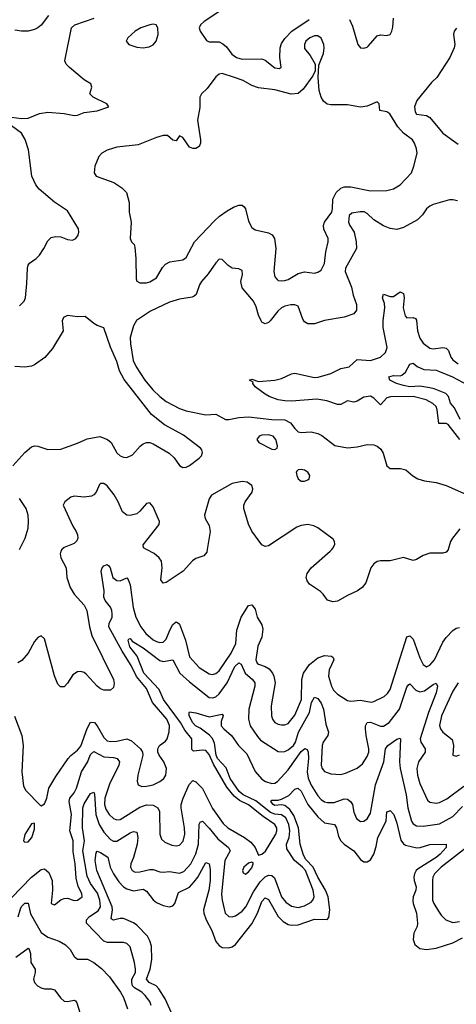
# Model space of a CAD drawing. Header units: inches. Extents: x 1843162 to 1959474, y 907081 to 1016326.
# Tile 368 of 656: x 1885099 to 1887751, y 957237 to 963220. Entities that reach past the tile are written whole.
import ezdxf

# ---------------------------------------------------------------- set-up
doc = ezdxf.new("R2010")
doc.units = ezdxf.units.IN
doc.header["$MEASUREMENT"] = 0
doc.layers.add('B8985', color=7, linetype='Continuous')
doc.layers.add('B8986', color=7, linetype='Continuous')

msp = doc.modelspace()

# ---------------------------------------------------------------- linework, layer by layer
at = {"layer": 'B8985', "color": 5}
for points, elevation in [([(1885355.9, 960000), (1885349, 959990), (1885345.7, 959974.3), (1885349, 959950), (1885380.8, 959890), (1885386.5, 959830), (1885406.1, 959770), (1885430.8, 959730), (1885490, 959661.9), (1885506.9, 959630), (1885523.4, 959530), (1885537.2, 959477.2), (1885669.8, 959210), (1885673.8, 959186.2), (1885670, 959162), (1885650, 959145.5), (1885610, 959146.7), (1885590, 959154), (1885570, 959169.3), (1885502.8, 959242.8), (1885490, 959253.6), (1885470, 959259.6), (1885450, 959256.4), (1885421.7, 959238.3), (1885390, 959187.7), (1885370, 959167), (1885346.6, 959166.6), (1885330, 959183), (1885310, 959232.7), (1885250, 959457.1), (1885230, 959476), (1885210, 959466), (1885190, 959442.4), (1885149.9, 959370), (1885112.9, 959327.1), (1885088.1, 959311.9)], 620), ([(1886238.3, 960000), (1886235.6, 959984.4), (1886217.1, 959962.9), (1886170, 959945), (1886148.8, 959931.2), (1886093.3, 959870), (1885990, 959800.2), (1885970, 959795.8), (1885956, 959816), (1885963.9, 959890), (1885960.2, 959930), (1885946.5, 959950), (1885915.4, 959975.4), (1885869.7, 960000)], 620), ([(1887702.6, 960000), (1887702, 959998), (1887690, 959984), (1887670, 959978), (1887590, 959978.5), (1887550, 959963.2), (1887510, 959939.7), (1887490, 959934.4), (1887430, 959951.6), (1887350, 959930.8), (1887290, 959932.7), (1887270, 959928.3), (1887250, 959913.4), (1887232.4, 959890), (1887201.4, 959798.6), (1887180.5, 959770), (1887150.7, 959749.3), (1887090, 959722), (1887030, 959687.6), (1887002, 959682), (1886970, 959692.7), (1886943.1, 959730), (1886926, 959746), (1886860.2, 959790), (1886846.2, 959810), (1886840.2, 959830), (1886844.9, 959855.1), (1886869.1, 959890), (1886986.2, 959990), (1886995, 960000)], 620), ([(1885066.8, 958986.8), (1885113, 958870), (1885120.8, 958810), (1885112.3, 958650), (1885121.9, 958561.9), (1885136.2, 958536.2), (1885224.9, 958444.9), (1885230, 958442.8), (1885250, 958454.8), (1885265.1, 958490), (1885277.2, 958550), (1885318.5, 958621.5), (1885393, 958730), (1885410.3, 958749.7), (1885450, 958780.5), (1885470, 958806.2), (1885510, 958913.6), (1885530, 958951.2), (1885552.9, 958950), (1885570, 958929.3), (1885610, 958858), (1885630, 958837.8), (1885653.5, 958833.5), (1885690, 958835), (1885750, 958849.5), (1885778.7, 958838.7), (1885833.4, 958790), (1885845.5, 958770), (1885847.2, 958750), (1885816.2, 958630), (1885812.9, 958592.9), (1885818, 958570), (1885840.7, 958560.7), (1885870, 958561.4), (1885910, 958571), (1885951.1, 958590), (1885974.5, 958610), (1885986.2, 958630), (1885992, 958670), (1885974.2, 958710), (1885947.3, 958750), (1885939.1, 958770), (1885938.3, 958790), (1885948, 958810), (1885984, 958836), (1885995.4, 958850), (1886008.1, 958891.9), (1886009.9, 958930.1), (1885993.2, 958970), (1885906.4, 959070), (1885870, 959155.8), (1885808.1, 959228.1), (1885775.6, 959295.6), (1885722.1, 959382.1), (1885640.5, 959530), (1885643.7, 959550), (1885660.6, 959590), (1885661.9, 959610), (1885659.4, 959630), (1885650.3, 959650), (1885617.9, 959690), (1885611, 959710), (1885612, 959750), (1885593.9, 959870), (1885600.6, 959890), (1885610, 959901.2), (1885630, 959909.5), (1885640.4, 959900.4), (1885649.6, 959889.6), (1885665.5, 959830), (1885690, 959811.4), (1885710, 959810.1), (1885750, 959827.9), (1885757.4, 959817.4), (1885770, 959786.4), (1885789, 959649), (1885804.5, 959590), (1885835, 959530), (1885864.7, 959490), (1885910, 959451.8), (1885930, 959441.4), (1885950, 959436.1), (1885970, 959438.3), (1885990, 959455.9), (1886010.3, 959509.7), (1886030, 959544.1), (1886050, 959560.2), (1886057.1, 959557.1), (1886070, 959547.4), (1886105.8, 959450), (1886130, 959348.3), (1886190, 959284), (1886250, 959245.2), (1886270, 959241), (1886290, 959246.2), (1886310, 959262.5), (1886383.2, 959370), (1886412.3, 959430), (1886418.8, 959510), (1886445, 959590), (1886490, 959660.4), (1886510, 959664.4), (1886530, 959637.3), (1886542.2, 959590), (1886570, 959543.7), (1886576.8, 959516.8), (1886570, 959467.8), (1886546.2, 959413.8), (1886533.8, 959330), (1886541.8, 959310), (1886550, 959303.2), (1886590, 959289.1), (1886614.6, 959274.6), (1886634.3, 959250), (1886643.1, 959230), (1886650.8, 959190), (1886626.4, 959050), (1886628, 958990), (1886634.4, 958970), (1886650, 958949), (1886670, 958938.5), (1886690, 958934.7), (1886710, 958934.4), (1886730, 958944.2), (1886770, 958993.4), (1886811, 959090), (1886813.9, 959210), (1886824, 959250), (1886858.8, 959301.2), (1886910, 959343.3), (1886950, 959357.5), (1886992.9, 959352.9), (1887003.8, 959343.8), (1887006.9, 959330), (1886980.1, 959270), (1886975.6, 959230), (1886992.9, 959170), (1887006.3, 959146.3), (1887030, 959120.7), (1887090, 959083.1), (1887110, 959079.6), (1887170, 959086), (1887233.7, 959073.7), (1887250, 959077.3), (1887312.8, 959107.2), (1887333.8, 959126.2), (1887349.4, 959150.6), (1887450, 959470.6), (1887470, 959477), (1887490, 959456.5), (1887530, 959342.3), (1887550, 959301.1), (1887570, 959287.3), (1887590, 959297.7), (1887618.6, 959330), (1887670, 959437.6), (1887690, 959465.2), (1887730, 959509.2), (1887750, 959523.2), (1887770, 959526.7)], 580), ([(1885050, 957884.6), (1885170, 958009.6), (1885230, 958055.5), (1885250, 958060.2), (1885276.8, 958036.8), (1885297.5, 957990), (1885298, 957930), (1885291.3, 957850), (1885310, 957842), (1885348.3, 957871.7), (1885370, 957880.3), (1885390, 957881.3), (1885430, 957866.7), (1885450, 957868.9), (1885479.7, 957890), (1885477.2, 957910), (1885453.6, 957953.6), (1885443.1, 958003.1), (1885435.9, 958090), (1885423.7, 958163.7), (1885424, 958230), (1885404.3, 958290), (1885414.8, 958390), (1885399.7, 958470), (1885404.7, 958490), (1885430, 958521), (1885443.9, 958550), (1885475.4, 958650), (1885511.6, 958708.4), (1885530, 958754.7), (1885550, 958774), (1885610, 958741.3), (1885670, 958737.1), (1885691.2, 958731.2), (1885705.8, 958710), (1885702.1, 958690), (1885645.3, 958574.7), (1885616, 958490), (1885614.7, 958450), (1885621.7, 958421.7), (1885642.7, 958390), (1885670, 958365.1), (1885690, 958357.6), (1885710, 958359.8), (1885830, 958434.4), (1885870, 958448.8), (1885910, 958446.4), (1885937.4, 958430), (1885949.4, 958409.4), (1885950.2, 958270.2), (1885961, 958241), (1885981.1, 958221.1), (1886023.4, 958203.4), (1886050, 958199.1), (1886070, 958204.7), (1886091.5, 958228.5), (1886102.2, 958270), (1886100.5, 958310), (1886079.2, 958430), (1886080.5, 958450), (1886092.7, 958490), (1886127.8, 958572.2), (1886150, 958596.5), (1886170, 958588.4), (1886210, 958547.7), (1886270, 958426.7), (1886335.2, 958335.2), (1886363.5, 958310), (1886465.4, 958250), (1886502.8, 958222.8), (1886529.3, 958190), (1886550, 958142.8), (1886570, 958148.5), (1886592.7, 958167.3), (1886655.2, 958270), (1886661.4, 958290), (1886660.5, 958310), (1886650, 958329.8), (1886578.4, 958378.4), (1886490, 958449.5), (1886435.2, 958475.2), (1886401.5, 958501.5), (1886356.8, 958556.8), (1886275.9, 958695.9), (1886250, 958754.7), (1886230, 958778.5), (1886210, 958781.6), (1886154.8, 958774.8), (1886144.3, 958784.3), (1886144.3, 958850), (1886101.8, 958901.8), (1886076.7, 958950), (1885973.8, 959090), (1885946.3, 959150), (1885854.3, 959250), (1885812.5, 959352.5), (1885768.6, 959410), (1885758.7, 959450), (1885761.7, 959458.3), (1885770, 959460.3), (1885783.1, 959443.1), (1885850, 959402.1), (1885950, 959327.1), (1885970, 959320.4), (1886030, 959330.2), (1886072.9, 959250), (1886130, 959196.6), (1886250, 959102.1), (1886270, 959098.7), (1886278.3, 959101.7), (1886290, 959106), (1886310, 959124.1), (1886359.7, 959190), (1886405.3, 959290), (1886430, 959311.3), (1886444.2, 959304.2), (1886468.9, 959248.9), (1886512.8, 959210), (1886527.2, 959190), (1886527, 959170), (1886491.4, 959030), (1886490.1, 958970), (1886499.4, 958930), (1886543.9, 958863.9), (1886562.9, 958842.9), (1886670, 958774), (1886690, 958770.1), (1886710, 958772.9), (1886730, 958782.2), (1886762.5, 958810), (1886773.9, 958830), (1886793.2, 958890), (1886859.7, 959010), (1886871.8, 959070), (1886890, 959102.3), (1886910, 959096.1), (1886930, 959066.7), (1886943.8, 959030), (1886958.3, 958938.3), (1886975.3, 958890), (1886970.1, 958870), (1886943.3, 958830), (1886937.4, 958810), (1886930.8, 958690), (1886937.1, 958670), (1886950, 958652.3), (1886990, 958636.8), (1887050, 958634.3), (1887079.2, 958640.8), (1887149.2, 958670.8), (1887182.1, 958697.9), (1887210, 958742), (1887219.5, 958770), (1887220.8, 958790), (1887203.2, 958870), (1887200.2, 958910), (1887200.2, 958930), (1887209.8, 958950), (1887230, 958951), (1887290, 958927.3), (1887310, 958928), (1887344, 958950), (1887406.8, 959030), (1887450, 959163.8), (1887461.4, 959178.6), (1887470, 959184.9), (1887506, 959146), (1887530, 959136.4), (1887557.7, 959142.3), (1887610, 959180.7), (1887630, 959188), (1887636.3, 959170), (1887629.1, 959129.1), (1887581.6, 959010), (1887531.8, 958850), (1887535, 958830), (1887562.6, 958790), (1887563, 958770), (1887521, 958710), (1887512.5, 958670), (1887516, 958630), (1887530, 958577.6), (1887577.1, 958477.1), (1887590, 958465.8), (1887630, 958459.3), (1887650, 958463.8), (1887694, 958486), (1887797, 958563)], 560), ([(1887763.5, 959190), (1887730, 959139.2), (1887661, 958990), (1887650.1, 958930.1), (1887655, 958910), (1887670, 958890.2), (1887725.4, 958845.4), (1887734.9, 958810), (1887730.7, 958750.7), (1887750, 958743.8), (1887770, 958752.4)], 580), ([(1885898.2, 957230), (1885890, 957254.7), (1885861.7, 957290), (1885841.5, 957310), (1885796.7, 957336.7), (1885785.3, 957350), (1885779.5, 957370), (1885781.3, 957390), (1885802.3, 957430), (1885803.2, 957450), (1885796.8, 957490), (1885770, 957586.3), (1885750, 957605.3), (1885730, 957611.6), (1885632.2, 957612.2), (1885610, 957621.3), (1885505.3, 957730), (1885505.7, 957750), (1885524, 957770), (1885575.6, 957804.4), (1885591.1, 957830), (1885586.2, 957870), (1885572.5, 957912.5), (1885530.3, 957970), (1885510, 958016.1), (1885483, 958170), (1885492, 958230), (1885480.5, 958310), (1885483.1, 958430), (1885490, 958454.4), (1885530, 958518), (1885550, 958526.7), (1885554.5, 958514.5), (1885560.8, 958390), (1885582.1, 958330), (1885610, 958282.5), (1885650, 958237.8), (1885670, 958227.2), (1885690, 958227.6), (1885770, 958279.5), (1885790, 958287.7), (1885810, 958282.6), (1885817.1, 958250), (1885812, 958210), (1885791.5, 958128.5), (1885774.5, 958090), (1885773, 958070), (1885782.4, 958050), (1885800.6, 958040.6), (1885830, 958041.1), (1885890, 958056.6), (1885910, 958056.1), (1885950, 958041.3), (1885970, 958039.7), (1886010, 958044.6), (1886070, 958033.9), (1886096.3, 958043.7), (1886138.2, 958090), (1886170, 958152.1), (1886184.9, 958210), (1886190, 958330.8), (1886196.4, 958343.6), (1886210, 958349.1), (1886250, 958308.1), (1886301.9, 958241.9), (1886367.1, 958190), (1886377.4, 958170), (1886345.5, 958110), (1886325.4, 957905.4), (1886328.7, 957868.7), (1886348.4, 957790), (1886369.4, 957769.4), (1886390, 957768.3), (1886410, 957774.7), (1886450, 957803.2), (1886472.7, 957830), (1886519.9, 957920.1), (1886559.4, 957980.6), (1886590, 958011.7), (1886610, 958020.9), (1886630, 958020.1), (1886646.3, 958006.3), (1886690, 957889.3), (1886716.8, 957856.8), (1886750, 957832.8), (1886790, 957824.7), (1886830, 957834.5), (1886870, 957858.4), (1886880.2, 957870), (1886887.2, 957890), (1886882.8, 957930), (1886835.4, 958050), (1886817.8, 958070), (1886768.3, 958110), (1886722, 958182), (1886720.6, 958210), (1886736.4, 958250), (1886740.8, 958290), (1886733.3, 958330), (1886715.2, 958370), (1886690, 958388.2), (1886650, 958393), (1886622.9, 958402.9), (1886534.2, 958474.2), (1886457.7, 958510), (1886431.6, 958530), (1886378.8, 958610), (1886353.2, 958673.2), (1886300.3, 958730), (1886292.7, 958750), (1886283.2, 958823.2), (1886271.4, 958851.4), (1886251.6, 958871.6), (1886194.7, 958914.7), (1886167.1, 958930), (1886150, 958947.7), (1886129.2, 958990), (1886128, 959010), (1886130, 959014), (1886170, 959009), (1886250, 958983.2), (1886330, 959000.5), (1886334.4, 958990), (1886323.8, 958956.2), (1886323.5, 958930), (1886339.3, 958910), (1886386.8, 958870), (1886427.6, 958810), (1886478.1, 958758.1), (1886530, 958651.3), (1886570, 958605.8), (1886592.7, 958590), (1886630, 958577.9), (1886650, 958580.9), (1886665.7, 958590), (1886730, 958661.3), (1886810, 958773.7), (1886832, 958792), (1886844.6, 958784.6), (1886851.6, 958770), (1886853.1, 958730), (1886845, 958650), (1886851.7, 958611.7), (1886870, 958569.3), (1886910, 958503.8), (1886930, 958481), (1886950, 958467.9), (1886970, 958462.5), (1887010, 958464), (1887070, 958486.2), (1887090, 958483.2), (1887109.5, 958469.5), (1887121.6, 958450), (1887130, 958404), (1887145, 958365), (1887170, 958346.9), (1887190, 958349.1), (1887210, 958363.1), (1887230, 958399.3), (1887261.1, 958570), (1887311.7, 958710), (1887321.1, 958790), (1887335.8, 958810), (1887390, 958848.9), (1887410, 958853.1), (1887412.9, 958850), (1887407.3, 958710), (1887409.7, 958670), (1887445.9, 958510), (1887457.3, 958430), (1887479.2, 958350), (1887490, 958334), (1887510, 958321.9), (1887550, 958318.4), (1887650, 958333.4), (1887730, 958378.4), (1887790, 958438.4)], 540), ([(1886030, 957165.8), (1885983.7, 957270), (1885945.4, 957330), (1885927.7, 957350), (1885885.8, 957370), (1885870.4, 957390), (1885892.5, 957450), (1885902.8, 957510), (1885899.6, 957590), (1885890, 957621.7), (1885874.9, 957650), (1885810, 957718.5), (1885790, 957732.2), (1885730, 957757.9), (1885710, 957759), (1885670, 957747.2), (1885655.6, 957755.6), (1885663.1, 957810), (1885660.5, 957830), (1885567.3, 958050), (1885557.3, 958110), (1885563.7, 958156.3), (1885570, 958167), (1885590, 958160.2), (1885634.8, 958130), (1885649.6, 958070), (1885669.5, 958029.5), (1885701.9, 957981.9), (1885730, 957951.5), (1885750, 957939.1), (1885790, 957926.8), (1885850, 957935.6), (1885870, 957923.3), (1885910, 957871.8), (1885930, 957856.1), (1885970, 957838.1), (1886010, 957828.7), (1886030, 957835.6), (1886042.6, 957850), (1886064.6, 957915.4), (1886130, 957949.6), (1886158.7, 957981.3), (1886181, 958010), (1886230, 958098), (1886250, 958090.4), (1886256.1, 958056.1), (1886255.8, 957990), (1886247.2, 957930), (1886215.8, 957810), (1886217.5, 957790), (1886232.2, 957750), (1886266, 957686), (1886290, 957618.9), (1886310, 957594), (1886330, 957582), (1886370, 957579.1), (1886390, 957585.2), (1886410, 957600.3), (1886510, 957725.5), (1886544.5, 957790), (1886570, 957860.7), (1886590, 957884.2), (1886610, 957874.2), (1886670, 957769.5), (1886699.3, 957739.3), (1886730, 957721.5), (1886750, 957717.7), (1886790, 957719.6), (1886890, 957755.1), (1886967.8, 957752.2), (1886976.2, 957763.8), (1886982.9, 957810), (1886974, 957890), (1886957.6, 957930), (1886909.6, 958009.6), (1886881.9, 958070), (1886837.6, 958117.6), (1886822.5, 958142.5), (1886803.6, 958210), (1886792.4, 958310), (1886764.5, 958384.5), (1886740.6, 958420.6), (1886710, 958445), (1886690, 958448.4), (1886650, 958445.4), (1886639.3, 958450), (1886624.1, 958470), (1886630, 958476.5), (1886670, 958477.2), (1886690, 958482.5), (1886733.4, 958506.6), (1886770, 958544.5), (1886789.2, 958550.8), (1886810, 958533), (1886850, 958451.5), (1886910, 958376.6), (1886950, 958340.1), (1887011.4, 958330), (1887023.5, 958310), (1887036.2, 958256.2), (1887050.7, 958230.7), (1887070.7, 958210.7), (1887129.5, 958169.5), (1887170, 958117.6), (1887190, 958102.7), (1887210, 958102.4), (1887230, 958114.6), (1887250, 958148.7), (1887265.2, 958194.8), (1887275.7, 958250), (1887326, 958350), (1887330, 958406), (1887346.9, 958413.1), (1887350, 958413.7), (1887371.6, 958390), (1887390, 958338.4), (1887415.2, 958235.2), (1887430, 958212.8), (1887443.8, 958203.8), (1887512.3, 958187.7), (1887531, 958189), (1887590, 958208.6), (1887690.3, 958210.3), (1887690.2, 958190), (1887653.4, 958150), (1887630, 958129.5), (1887519.9, 958060.1), (1887508.6, 958050), (1887498.1, 958030), (1887493.6, 958010), (1887495.5, 957990), (1887507.1, 957950), (1887504.8, 957930), (1887489.6, 957890), (1887488.3, 957868.3), (1887489.6, 957850), (1887509.1, 957790), (1887516.4, 957730), (1887513.5, 957710), (1887494.3, 957670), (1887489.4, 957630), (1887500.5, 957600.5), (1887530, 957574.9), (1887570, 957569.2), (1887630, 957578.7), (1887730, 957610.1), (1887790, 957641.3)], 520), ([(1887840.2, 958210), (1887659.8, 958070), (1887618.9, 958030), (1887609.4, 958010), (1887606.7, 957990), (1887607.8, 957870), (1887614.5, 957850), (1887642.5, 957802.5), (1887658.8, 957778.8), (1887688.5, 957750), (1887730, 957733), (1887770, 957739.5)], 540), ([(1885091, 957769), (1885103.8, 957816.2), (1885110, 957830.9), (1885130, 957851.8), (1885150, 957850.4), (1885165.9, 957785.9), (1885230, 957674), (1885270, 957643.8), (1885339.6, 957619.6), (1885378, 957598), (1885405.3, 957570), (1885430, 957526.8), (1885450, 957510.8), (1885510.3, 957510.3), (1885550, 957490.4), (1885595.2, 957455.2), (1885644.1, 957404.1), (1885711.5, 957311.5), (1885730, 957278.8), (1885753.7, 957210)], 540), ([(1885076.8, 957523.2), (1885150, 957578.9), (1885154.9, 957574.9), (1885165.1, 957545.1), (1885166.8, 957490), (1885192.7, 957450), (1885193, 957430), (1885182.5, 957390), (1885190.2, 957370), (1885208.4, 957350), (1885230, 957336.8), (1885250, 957330.1), (1885290, 957330.1), (1885310, 957324.3), (1885350, 957273.4), (1885370, 957256.5), (1885390, 957253.8), (1885430, 957262.8), (1885437.7, 957257.7), (1885445.5, 957245.5), (1885474.6, 957154.6)], 520)]:
    msp.add_lwpolyline(points, dxfattribs=dict(at, elevation=elevation))
for points, elevation in [([(1885190, 958338), (1885170, 958332.7), (1885130, 958268.7), (1885122.8, 958230), (1885130, 958222.8), (1885150, 958223.8), (1885173, 958250), (1885190, 958302)], 580), ([(1886510, 958100.9), (1886490, 958093.7), (1886461.7, 958070), (1886452.4, 958050), (1886456.7, 958036.7), (1886470, 958027.2), (1886490, 958041.1), (1886510, 958066.7), (1886518.4, 958090), (1886516.9, 958096.9)], 560)]:
    msp.add_lwpolyline(points, close=True, dxfattribs=dict(at, elevation=elevation))
at = {"layer": 'B8986', "color": 5}
for points, elevation in [([(1886370, 963309.4), (1886219.8, 963210), (1886196.9, 963190), (1886188.7, 963170), (1886195.4, 963150), (1886234.9, 963094.9), (1886250, 963086.6), (1886310, 963085), (1886333.9, 963073.9), (1886355.5, 963055.5), (1886387.9, 963010), (1886415.6, 962990), (1886450, 962981.3), (1886570, 962983.4), (1886590, 962973.9), (1886650, 962927.7), (1886676.9, 962923.1), (1886687.7, 962932.3), (1886679.5, 962990), (1886681.8, 963050), (1886690, 963074.8), (1886710, 963106.3), (1886752.5, 963150), (1886858.5, 963221.5)], 620), ([(1885050, 962628.7), (1885110, 962619.6), (1885150, 962622), (1885218.8, 962650), (1885270, 962659.3), (1885369.4, 962650.6), (1885430, 962637.8), (1885450, 962640.8), (1885490, 962656.5), (1885570, 962666.6), (1885641, 962690), (1885627.7, 962710), (1885545.5, 962750), (1885527.6, 962767.6), (1885525.5, 962770), (1885538.4, 962810), (1885530.4, 962830), (1885490, 962855.8), (1885402.4, 962930), (1885382.4, 962950), (1885373.7, 962970), (1885414.3, 963170), (1885434.4, 963190), (1885552.2, 963230)], 620), ([(1885274.2, 963245.8), (1885230, 963187.7), (1885210, 963170.2), (1885190, 963160.2), (1885149.8, 963150.2), (1885110, 963150.2), (1885070, 963157.3)], 620), ([(1887102.4, 963222.4), (1887120.5, 963180.5), (1887154.3, 963070), (1887169.8, 963049.8), (1887190, 963046.6), (1887210, 963052.8), (1887219.1, 963060.9), (1887270, 963123), (1887290, 963128.4), (1887330, 963124.4), (1887349, 963131), (1887359.6, 963150), (1887365.2, 963174.8), (1887369.2, 963230)], 620), ([(1887751.9, 963168.1), (1887739.2, 963150), (1887734.3, 963130), (1887742, 963070), (1887738, 963050), (1887711.9, 962990), (1887633.3, 962870), (1887601.8, 962838.2), (1887512.7, 962730), (1887497.5, 962690), (1887500.6, 962660.6), (1887510, 962646), (1887570, 962637.8), (1887590, 962626.3), (1887670, 962529.9), (1887763.1, 962463.1)], 620), ([(1885099, 961481), (1885127, 961510), (1885134.9, 961530), (1885143.4, 961616.6), (1885146, 961710), (1885151.1, 961728.9), (1885159.4, 961740.6), (1885200.3, 961770), (1885219.7, 961790), (1885246.5, 961830), (1885270, 961876.9), (1885290, 961896.4), (1885316.3, 961903.7), (1885350, 961900.4), (1885390, 961884), (1885419.9, 961880.1), (1885440.7, 961890), (1885454.4, 961910), (1885459.5, 961930), (1885456.5, 961950), (1885390, 962059.3), (1885310, 962111.7), (1885217, 962190), (1885196.4, 962216.4), (1885174, 962270), (1885152, 962430), (1885132.4, 962492.4), (1885110.2, 962530.2), (1885050, 962574.8)], 620), ([(1887758.7, 962118.7), (1887730, 962126), (1887710, 962124.9), (1887610, 962097.7), (1887590, 962087.4), (1887571.2, 962070), (1887546.1, 962033.9), (1887515.4, 962004.6), (1887430, 961957.6), (1887390, 961946.2), (1887350, 961951.4), (1887310, 961967.3), (1887250, 962003.5), (1887210, 962043), (1887191.9, 962051.9), (1887166.7, 962053.3), (1887116, 962044), (1887101.1, 962030), (1887096.2, 961990), (1887104.4, 961970), (1887131.1, 961930), (1887143, 961870), (1887144.2, 961830), (1887077.5, 961710), (1887076.9, 961690), (1887115.1, 961595.1), (1887125.8, 961545.8), (1887145, 961490), (1887144.4, 961455.6), (1887130, 961433.6), (1887070, 961411.8), (1886950, 961392.4), (1886890, 961372.3), (1886850, 961371.3), (1886830, 961383.6), (1886819.5, 961399.5), (1886790, 961478.9), (1886770, 961487.2), (1886746.8, 961486.8), (1886710, 961478.5), (1886690, 961468.8), (1886667.6, 961450), (1886620.3, 961390), (1886610, 961380.2), (1886590, 961372.6), (1886570, 961382.3), (1886565.5, 961390), (1886550, 961424.9), (1886535.8, 961475.8), (1886518.8, 961510), (1886451.6, 961591.6), (1886442.8, 961630), (1886452.1, 961672.1), (1886450, 961695.5), (1886430, 961706.3), (1886390, 961711.2), (1886365.7, 961725.7), (1886330, 961763.7), (1886310, 961764.2), (1886290, 961743.6), (1886244.8, 961675.2), (1886204.5, 961630), (1886191.7, 961608.3), (1886170.5, 961549.5), (1886159.7, 961540.3), (1886146.5, 961533.5), (1886070, 961522.1), (1886010, 961504.2), (1885893.7, 961450), (1885807.9, 961392.1), (1885790, 961360.3), (1885771.2, 961290), (1885771.7, 961250), (1885787.8, 961150), (1885806.9, 961110), (1885858.7, 961030), (1885907.3, 960970), (1885950, 960929.5), (1885990, 960899.5), (1886070, 960858.2), (1886110, 960844.3), (1886230, 960819.7), (1886290, 960822.6), (1886350, 960791.5), (1886370, 960790.4), (1886430, 960802.2), (1886490, 960806.4), (1886630, 960790.5), (1886710, 960788.3), (1886744.1, 960770), (1886770, 960735), (1886790, 960716.7), (1886810, 960711.7), (1886870, 960715.4), (1886910, 960705.7), (1886933.8, 960693.8), (1887013.5, 960633.5), (1887090, 960619), (1887150, 960624.1), (1887210, 960639.1), (1887250, 960636.2), (1887270, 960628), (1887292.4, 960610), (1887306.5, 960586.5), (1887328.9, 960508.9), (1887350, 960492.9), (1887412.5, 960492.5), (1887445.1, 960485.1), (1887488, 960448), (1887517, 960430), (1887558.1, 960418.1), (1887630, 960406.9), (1887690, 960389.2), (1887867.8, 960310)], 620), ([(1887773.6, 960670), (1887701.2, 960761.2), (1887690, 960767), (1887646.3, 960766.3), (1887635.6, 960850), (1887628.9, 960868.9), (1887608.7, 960888.7), (1887568.7, 960910), (1887490, 960930.2), (1887351.6, 960928.4), (1887330, 960921.6), (1887290, 960880.4), (1887250, 960920.5), (1887230, 960931.5), (1887190, 960925.5), (1887150, 960901.2), (1887130, 960896.7), (1887090, 960904.1), (1887050, 960882), (1887030, 960881.5), (1886964.8, 960904.8), (1886905.2, 960914.8), (1886750, 960902.8), (1886710, 960903.6), (1886669.6, 960910), (1886615.6, 960930), (1886590, 960944.8), (1886530, 960989.7), (1886516.2, 961010), (1886516.6, 961016.6), (1886495.3, 961030), (1886510, 961035.5), (1886550, 961022), (1886650, 961028.8), (1886690, 961039.3), (1886750, 961069.1), (1886770, 961073.2), (1886890, 961046.8), (1886912.8, 961047.2), (1886990, 961070.1), (1887050, 961101.3), (1887101, 961110), (1887150, 961156), (1887230, 961150.1), (1887292, 961170), (1887322.3, 961197.7), (1887331, 961229), (1887307.3, 961350), (1887307.6, 961392.4), (1887317.3, 961470), (1887315.3, 961495.3), (1887303.9, 961530), (1887308.4, 961551.6), (1887350, 961537.4), (1887370, 961538), (1887410, 961567.2), (1887430, 961556.4), (1887434.8, 961530), (1887428.9, 961470), (1887441, 961421), (1887450, 961407.6), (1887490, 961411.3), (1887503.8, 961403.8), (1887510, 961394), (1887516.6, 961330), (1887530, 961285.2), (1887550, 961254.7), (1887590, 961223.5), (1887610, 961219.3), (1887670, 961228.6), (1887690, 961223.9), (1887703.9, 961210), (1887718.9, 961170), (1887730, 961152.9), (1887763.1, 961130)], 580), ([(1885058.4, 960510), (1885130, 960590.4), (1885170, 960623.8), (1885190, 960630.4), (1885210, 960628.2), (1885270, 960608), (1885349.5, 960610.5), (1885450, 960647), (1885510, 960674), (1885586.9, 960686.9), (1885633.4, 960670), (1885655.5, 960650), (1885690, 960587.7), (1885710, 960570.7), (1885730, 960562), (1885750, 960559.1), (1885783.9, 960576.1), (1885831.2, 960628.8), (1885850, 960643), (1885870, 960650.5), (1885890, 960650.5), (1885910, 960643.8), (1886006.4, 960586.4), (1886037.4, 960557.4), (1886070, 960510.8), (1886090, 960499.1), (1886110, 960501.6), (1886130, 960510.5), (1886190, 960554.8), (1886202.7, 960570), (1886209.3, 960590), (1886206, 960606), (1886196.6, 960616.6), (1886094.9, 960694.9), (1885978.9, 960758.9), (1885900.3, 960820.3), (1885733.5, 961033.5), (1885706.1, 961086.1), (1885690, 961143.7), (1885651.6, 961230), (1885610, 961348), (1885570, 961362), (1885550, 961374), (1885496.4, 961416.4), (1885450, 961414), (1885390, 961422), (1885366, 961410), (1885358, 961390), (1885362.8, 961330), (1885298.5, 961221.5), (1885252.5, 961167.5), (1885190, 961123), (1885170, 961114), (1885130, 961109.4), (1885070, 961112.3)], 640), ([(1887775, 960790), (1887741.4, 960861.4), (1887717, 960890), (1887704.4, 960930), (1887688.3, 960948.3), (1887617.4, 960977.4), (1887590, 960983.7), (1887530, 960992.8), (1887469.6, 960989.6), (1887430, 960997.3), (1887388.4, 961010), (1887347.3, 961030), (1887340.9, 961050), (1887370, 961058.5), (1887410, 961055.5), (1887420, 961060), (1887441.9, 961078.1), (1887470, 961127), (1887490, 961132.6), (1887513.5, 961113.5), (1887554.8, 961094.8), (1887630, 961089.6), (1887650, 961083.3), (1887727.9, 961050), (1887850, 960984.8)], 560), ([(1885869.7, 960000), (1885850.4, 960010.4), (1885850.3, 960030), (1885947.3, 960152.7), (1885949.2, 960170), (1885941.1, 960190), (1885910, 960260.3), (1885890, 960284.2), (1885870, 960279.5), (1885830, 960233.1), (1885810, 960217.7), (1885770, 960207.1), (1885749.3, 960209.3), (1885723.6, 960230), (1885697.3, 960290), (1885672.7, 960332.7), (1885630, 960387.7), (1885610, 960402.3), (1885590, 960401.8), (1885584.1, 960395.9), (1885563.4, 960350), (1885550, 960333.7), (1885534.5, 960325.5), (1885490, 960319.1), (1885430, 960324.8), (1885410, 960319), (1885372.9, 960290), (1885363.1, 960270), (1885422.5, 960142.5), (1885442.4, 960110), (1885450.7, 960090), (1885451.8, 960070), (1885445.9, 960054.1), (1885430, 960038), (1885370, 960013.4), (1885357.6, 960002.4), (1885355.9, 960000)], 620), ([(1886995, 960000), (1887003.9, 960010), (1887013.1, 960033.1), (1887012.4, 960050), (1887004.1, 960064.1), (1886910, 960132.7), (1886885.5, 960145.5), (1886850, 960152.2), (1886810, 960147.3), (1886782.8, 960137.2), (1886610, 960023.9), (1886590, 960018.9), (1886570.5, 960030), (1886510, 960112.9), (1886490, 960153.7), (1886459.8, 960250), (1886461.3, 960270), (1886469.4, 960290), (1886510.6, 960349.4), (1886515.2, 960370), (1886510.1, 960390.1), (1886481.6, 960410), (1886450, 960414.4), (1886390, 960402.3), (1886263.9, 960330), (1886250.5, 960309.5), (1886221, 960210), (1886226, 960190), (1886250, 960146), (1886257.3, 960110), (1886238.3, 960000)], 620), ([(1885098.4, 960000), (1885132.8, 960070), (1885149.8, 960130), (1885151.9, 960171.9), (1885149.8, 960210), (1885139.3, 960250), (1885098.2, 960310)], 640), ([(1887773.3, 960126.7), (1887728.3, 960070), (1887716.4, 960050), (1887702.6, 960000)], 620)]:
    msp.add_lwpolyline(points, dxfattribs=dict(at, elevation=elevation))
at = {"layer": 'B8986', "color": 5, "elevation": 640}
for points in [[(1885910, 963192.7), (1885890, 963189.4), (1885836, 963170), (1885800.7, 963150), (1885756, 963110), (1885746.8, 963090), (1885762, 963070), (1885810, 963053.4), (1885850, 963048.4), (1885884.8, 963055.2), (1885910, 963067.3), (1885929.2, 963090), (1885940.9, 963130), (1885939.3, 963170), (1885929.2, 963189.2)], [(1886910, 963122.7), (1886890, 963122), (1886862, 963110), (1886838.4, 963090), (1886828.7, 963070), (1886830, 963046), (1886863, 963003), (1886894, 962950), (1886894, 962910), (1886879.8, 962880.2), (1886821.7, 962798.3), (1886790, 962772.8), (1886748, 962768), (1886650, 962794.6), (1886550, 962807.1), (1886510, 962820.9), (1886456.9, 962850), (1886404.5, 962870), (1886330, 962892.9), (1886310, 962889.6), (1886290, 962874), (1886238, 962802), (1886202.8, 962770), (1886193, 962750), (1886194.2, 962685.8), (1886179.5, 962610), (1886197.1, 962490), (1886197.3, 962470), (1886190, 962449.2), (1886170, 962437.2), (1886150, 962437.2), (1886130, 962445.2), (1886090, 962505.2), (1886070, 962514), (1886050, 962484), (1886030, 962489.2), (1885996.4, 962516.4), (1885970, 962515.8), (1885930, 962504.8), (1885819.1, 962460.9), (1885690, 962445.7), (1885630, 962428.2), (1885599.1, 962410), (1885579.3, 962390), (1885555.5, 962330), (1885550.7, 962290), (1885562.8, 962270), (1885671.3, 962231.3), (1885719.4, 962199.4), (1885748.2, 962170), (1885764.4, 962110), (1885764.4, 962050), (1885776.3, 961990), (1885771, 961890), (1885778, 961870), (1885794, 961854), (1885798, 961838), (1885804.7, 961770), (1885806.4, 961646.4), (1885811, 961631), (1885830, 961621), (1885870, 961620.7), (1885890, 961627.7), (1885930, 961651.3), (1885966.3, 961713.7), (1885984.5, 961735.5), (1886012, 961748), (1886090, 961760.7), (1886110, 961774.8), (1886160.9, 961870), (1886282.1, 961997.9), (1886313.1, 962026.9), (1886360.5, 962059.5), (1886398.4, 962081.6), (1886430, 962093.4), (1886450, 962092.7), (1886462.8, 962082.8), (1886470.2, 962070.2), (1886490, 961995.5), (1886510, 961957.1), (1886530, 961944.2), (1886610, 961925.2), (1886632.6, 961912.6), (1886647.6, 961890), (1886655.2, 961830), (1886642.4, 961690), (1886650, 961658), (1886662.3, 961642.3), (1886670, 961636.3), (1886690, 961633), (1886710, 961636.4), (1886730, 961642), (1886790, 961677.7), (1886828.7, 961688.7), (1886890, 961679.1), (1886910, 961686.8), (1886930, 961698.8), (1886950, 961738), (1886958.3, 961810), (1886972.1, 961870), (1886973.1, 961890), (1886947.2, 961947.2), (1886944.2, 961970), (1886950.7, 961990), (1886994.5, 962050), (1886999.3, 962070), (1887000.7, 962130), (1887021.4, 962170), (1887050, 962195.9), (1887070, 962205.4), (1887110, 962204.2), (1887230, 962181.2), (1887330, 962182.3), (1887370, 962192), (1887390, 962203.7), (1887410, 962217.6), (1887478.3, 962290), (1887494, 962330), (1887512.8, 962410), (1887510, 962435.3), (1887497.6, 962470), (1887485.1, 962490), (1887431.4, 962531.4), (1887395.4, 962570), (1887348.6, 962648.6), (1887330, 962660.5), (1887287.6, 962667.6), (1887282.7, 962710), (1887270, 962720.9), (1887210, 962694.7), (1887170, 962689.7), (1887090, 962703.5), (1886990, 962702.3), (1886968, 962708), (1886944.9, 962724.9), (1886929.7, 962750), (1886917.7, 962790), (1886912.3, 962870), (1886916.4, 962943.6), (1886944.7, 963015.3), (1886949.2, 963050), (1886946, 963070), (1886930, 963108.7)], [(1886610, 960698.5), (1886570, 960695.4), (1886554.8, 960690), (1886538.8, 960670), (1886551.3, 960650), (1886630, 960610.7), (1886650, 960607.7), (1886664, 960616), (1886666, 960630), (1886654.7, 960670), (1886639.5, 960690)], [(1886810, 960486), (1886790, 960484), (1886783, 960477), (1886778.8, 960470), (1886782, 960450), (1886790.8, 960430), (1886801.3, 960421.3), (1886810, 960416.3), (1886830, 960415.5), (1886850, 960424.4), (1886858, 960430), (1886862, 960450), (1886849, 960470), (1886830, 960482.7)]]:
    msp.add_lwpolyline(points, close=True, dxfattribs=at)

doc.saveas('drawing.dxf')
